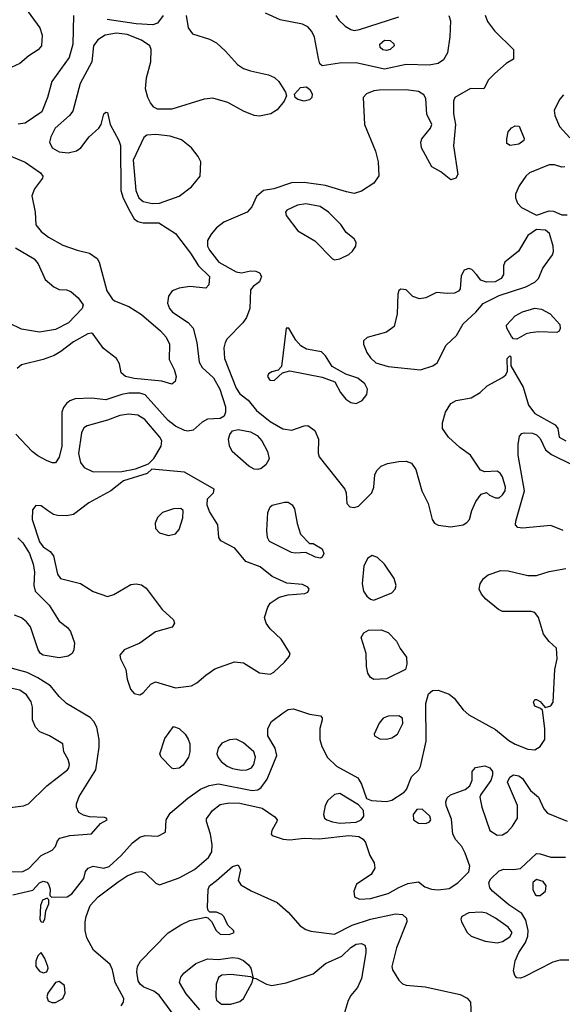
# Model space of a CAD drawing. Extents: x 1173029 to 1307123, y 522559 to 678521.
# Tile 463 of 623: x 1211554 to 1214589, y 638023 to 643531. Entities that reach past the tile are written whole.
import ezdxf

# ---------------------------------------------------------------- set-up
doc = ezdxf.new("R2010")
doc.units = 0

msp = doc.modelspace()

# ---------------------------------------------------------------- linework, layer by layer
at = {"layer": '0CON10XD'}
for points in [[(1211551.5, 643645), (1211667.3, 643485), (1211678.8, 643445), (1211675.6, 643385), (1211658.1, 643361.9), (1211605, 643328.1), (1211555, 643286.5), (1211505.9, 643264.1)], [(1212484.7, 643555), (1212495.4, 643485.4), (1212521.2, 643451.2), (1212615, 643421.8), (1212655, 643401.1), (1212705, 643355.5), (1212771.2, 643281.2), (1212805, 643258.5), (1212844, 643245), (1212945, 643223.4), (1212978.3, 643208.3), (1213003.1, 643185), (1213041.4, 643125), (1213046.2, 643105), (1213032.2, 643075), (1212993, 643027), (1212958, 643005), (1212895, 642991.5), (1212865, 642994.6), (1212805, 643019.1), (1212718.5, 643068.5), (1212635, 643092.1), (1212585, 643086.2), (1212405, 643030.8), (1212325, 643030.8), (1212305, 643041.8), (1212285.2, 643065.2), (1212270, 643095), (1212257.1, 643145), (1212263.6, 643206.4), (1212287.5, 643295), (1212289.6, 643365), (1212282.3, 643385), (1212236.1, 643416.1), (1212155, 643449.1), (1212095, 643455.2), (1212031.9, 643445), (1211991.8, 643418.2), (1211966.7, 643385), (1211956.9, 643295), (1211892.5, 643175), (1211850.6, 643019.4), (1211832.2, 642995), (1211752.7, 642925), (1211727.3, 642875), (1211721.5, 642845), (1211735.6, 642815), (1211775, 642792.5), (1211825, 642786.5), (1211872, 642798), (1211895.4, 642815), (1211942.2, 642875), (1211997.1, 642925), (1212010, 642945), (1212024.2, 643005), (1212035, 643013.8), (1212045, 643011.2), (1212060.5, 642945), (1212108.4, 642855), (1212117.2, 642827.2), (1212119.7, 642575), (1212132, 642532), (1212169.8, 642459.8), (1212195, 642417.8), (1212215, 642402.7), (1212245, 642395.3), (1212332, 642395), (1212426, 642335), (1212509.3, 642225), (1212554.4, 642154.4), (1212615.4, 642095), (1212611.8, 642048.2), (1212595, 642028.6), (1212505, 642038), (1212445, 642029.1), (1212407.1, 642015), (1212385.6, 641985), (1212381.5, 641945), (1212392.2, 641915), (1212409.4, 641895), (1212496.3, 641836.3), (1212524.5, 641805), (1212545.2, 641725.2), (1212556.8, 641615), (1212575.2, 641585.2), (1212637.7, 641527.7), (1212674, 641465), (1212704.4, 641365.6), (1212704.4, 641335.6), (1212696.9, 641313.1), (1212675, 641300.8), (1212605, 641296.2), (1212575, 641279.6), (1212525, 641234.6), (1212495, 641228.5), (1212475, 641232.3), (1212425, 641256.7), (1212385, 641288), (1212255, 641431.6), (1212225, 641442.6), (1212165, 641442.1), (1212125, 641434.7), (1212035, 641404.1), (1211955, 641413.2), (1211865, 641410.4), (1211835, 641398.8), (1211816.4, 641383.6), (1211799.2, 641360.8), (1211790, 641335), (1211788.9, 641145), (1211775, 641083.8), (1211755, 641052), (1211735, 641052.9), (1211703.3, 641065), (1211655, 641091.9), (1211624, 641115), (1211533.1, 641213.1)], [(1211855.7, 643555), (1211851.6, 643395), (1211831.3, 643318.7), (1211734.4, 643185), (1211709.6, 643095), (1211677.1, 643015), (1211585, 642951.5), (1211545.7, 642945.7)], [(1212357.1, 643555), (1212325, 643512.2), (1212298.5, 643501.5), (1212205, 643508), (1212042.9, 643532.9)], [(1214157.2, 643557.2), (1214170.8, 643520.8), (1214209.4, 643469.4), (1214316.2, 643365), (1214315, 643310), (1214275, 643286.7), (1214210.3, 643229.7), (1214176.7, 643195), (1214150, 643145), (1214075, 643145.7), (1213988, 643095), (1213980, 643075), (1213980, 643005), (1213991.2, 642945), (1213980.5, 642825), (1214004.4, 642665), (1213994, 642645), (1213965, 642635.6), (1213909.5, 642679.5), (1213858.7, 642708.7), (1213801.5, 642815), (1213796.9, 642845), (1213802.5, 642865), (1213852, 642925), (1213858.8, 642945), (1213831.7, 643001.7), (1213825, 643090), (1213815, 643110), (1213785, 643128.6), (1213715, 643139.2), (1213565, 643137.7), (1213535, 643132.7), (1213494, 643116), (1213474.3, 643095), (1213481.8, 642945), (1213543.9, 642795), (1213558.7, 642735), (1213563, 642657), (1213534.1, 642615.9), (1213465, 642571.8), (1213425, 642559.5), (1213381.4, 642568.6), (1213265, 642602.7), (1213145, 642619.6), (1213075, 642618.9), (1212975, 642585.6), (1212917.5, 642575), (1212877.7, 642542.3), (1212852, 642485), (1212826.7, 642455), (1212695, 642399.1), (1212655, 642366.4), (1212625, 642331.5), (1212604, 642295), (1212604.7, 642265), (1212615, 642242.5), (1212668.5, 642175), (1212765, 642120.7), (1212795, 642115.4), (1212845, 642126), (1212874.7, 642124.7), (1212895, 642114.4), (1212906.4, 642095), (1212895, 642064.2), (1212860.6, 642039.4), (1212845, 642020), (1212840.9, 641915), (1212822.5, 641865), (1212801.9, 641835), (1212713.9, 641746.1), (1212702.2, 641725), (1212696.2, 641695), (1212699.7, 641635), (1212765, 641468.9), (1212785, 641438.8), (1212832.4, 641402.4), (1212877.9, 641345), (1212955, 641282.8), (1213025, 641241.3), (1213075.3, 641234.7), (1213145, 641258.6), (1213165, 641260), (1213205, 641233.8), (1213224.4, 641185), (1213223.4, 641106.6), (1213228.9, 641085), (1213371.5, 640905), (1213380, 640885), (1213383.3, 640825), (1213401.2, 640805), (1213425, 640801.5), (1213449.5, 640810.5), (1213523.1, 640885), (1213534.5, 640915), (1213539.6, 640985), (1213551.5, 641008.5), (1213575, 641032.7), (1213611.3, 641048.7), (1213675, 641060), (1213715, 641061.1), (1213745, 641050), (1213768.6, 641015), (1213802.9, 640895), (1213838.6, 640825), (1213860.5, 640735), (1213873.1, 640715), (1213895, 640702.7), (1213965, 640693.8), (1214035, 640705.6), (1214055, 640717.5), (1214069.2, 640735), (1214082, 640785), (1214104.1, 640835.9), (1214135, 640876.7), (1214165, 640886.7), (1214181.7, 640871.7), (1214215.7, 640855.7), (1214235, 640856.9), (1214255, 640872.2), (1214269.6, 640895), (1214270.8, 640915), (1214255, 640973.8), (1214241.4, 640995), (1214225, 641005.6), (1214155, 641002), (1214131.2, 641011.2), (1214074.2, 641095), (1214015, 641137.8), (1213952.5, 641195), (1213917.8, 641245), (1213918.8, 641275), (1213934.6, 641335), (1213965.3, 641384.7), (1213995, 641400.9), (1214078, 641415), (1214130, 641445), (1214167.9, 641482.1), (1214255, 641528.8), (1214273.3, 641545), (1214282.5, 641565), (1214280, 641635), (1214295, 641650), (1214300, 641645), (1214300, 641595), (1214368.8, 641475), (1214398.9, 641375), (1214435, 641327.1), (1214548.8, 641265), (1214563.8, 641245), (1214571.2, 641195), (1214608.8, 641175)], [(1213953.8, 643555), (1213963.8, 643525), (1213959.4, 643435), (1213946.9, 643345), (1213925, 643306), (1213894.6, 643285.4), (1213843.8, 643276.2), (1213715, 643280.5), (1213595, 643253.4), (1213435, 643288.9), (1213342.9, 643287.1), (1213245, 643272.5), (1213233.3, 643285), (1213225, 643313.3), (1213202.5, 643432.5), (1213187.9, 643465), (1213165, 643491.8), (1213135, 643506.8), (1213010.3, 643530.3), (1212928, 643568)], [(1213322.1, 643555), (1213337.9, 643527.9), (1213374.2, 643494.2), (1213405, 643476.2), (1213425, 643471.2), (1213455, 643475.4), (1213673.8, 643546.2)], [(1213605, 643359.2), (1213585, 643363.2), (1213569.4, 643375), (1213568.9, 643395), (1213595, 643417.3), (1213625, 643414.4), (1213646.1, 643396.1), (1213647.8, 643385), (1213625, 643364.6), (1213605, 643359.2)], [(1213145, 643075.7), (1213110, 643085), (1213093.8, 643095), (1213091.2, 643115), (1213125, 643150.8), (1213157.5, 643155), (1213177.9, 643137.9), (1213190, 643115), (1213188, 643095), (1213175, 643082.5), (1213145, 643075.7)], [(1214595, 643110.5), (1214574.3, 643085.7), (1214542.3, 643025), (1214546.2, 642995), (1214573.7, 642933.7), (1214629.9, 642869.9)], [(1214297, 642827), (1214278.3, 642838.3), (1214277.5, 642865), (1214286.4, 642903.6), (1214304.1, 642925.9), (1214325, 642937.5), (1214347.5, 642935), (1214376.1, 642866.1), (1214373.3, 642855), (1214345, 642834), (1214297, 642827)], [(1212295, 642503.3), (1212335, 642504.8), (1212445, 642543.8), (1212514.8, 642595.2), (1212562.9, 642655), (1212566.2, 642735), (1212551.8, 642765), (1212514.1, 642814.1), (1212459.7, 642859.7), (1212395, 642880), (1212315, 642888), (1212265.7, 642884.3), (1212247.9, 642872.1), (1212189.4, 642745), (1212204, 642575), (1212221.1, 642535), (1212245, 642513.6), (1212295, 642503.3)], [(1211495, 642771.2), (1211585, 642734.4), (1211670, 642675), (1211682.9, 642655), (1211681.4, 642645), (1211636.7, 642585), (1211622.5, 642545), (1211641.1, 642455), (1211645, 642383.8), (1211675, 642345.6), (1211714.7, 642314.7), (1211795, 642270.4), (1211875, 642241.8), (1211945, 642225.4), (1211987.1, 642195), (1211998.9, 642175), (1212041.5, 642015), (1212070.3, 641970.3), (1212085, 641958), (1212165, 641926.9), (1212235, 641881.8), (1212341.1, 641791.1), (1212374, 641755), (1212391.1, 641715), (1212389.4, 641629.4), (1212417.9, 641575), (1212428.8, 641535), (1212423.5, 641506.5), (1212405, 641492.9), (1212348.8, 641508.8), (1212195, 641523.2), (1212145, 641534.7), (1212121.8, 641555), (1212112.9, 641605), (1212096.2, 641635), (1212022.2, 641692.2), (1211965, 641772.5), (1211955, 641777.3), (1211935, 641773.1), (1211855, 641729.2), (1211785, 641674.4), (1211746.6, 641653.4), (1211685, 641630.4), (1211565, 641599.5), (1211540.4, 641579.6)], [(1214602.3, 642707.7), (1214585, 642706), (1214545, 642718.5), (1214515, 642719.6), (1214405.2, 642674.8), (1214384.5, 642655), (1214348, 642602), (1214327.5, 642555), (1214326, 642535), (1214338, 642505), (1214360.9, 642480.9), (1214445, 642436.7), (1214515, 642462.5), (1214539.4, 642459.4), (1214585, 642439.2), (1214615, 642439.4)], [(1213315, 642188), (1213345, 642192.5), (1213395, 642218), (1213415, 642236), (1213434.2, 642265), (1213435.7, 642285), (1213424, 642305), (1213380.2, 642340.2), (1213349.4, 642385), (1213281.1, 642455), (1213235, 642485.9), (1213155, 642501.8), (1213106.8, 642493.2), (1213047.1, 642465), (1213040, 642455), (1213044.4, 642435), (1213109.3, 642349.3), (1213205, 642294.2), (1213302.7, 642192.7), (1213315, 642188)], [(1213795, 641573.1), (1213864.6, 641595.4), (1213889.2, 641610.8), (1213939.5, 641710.5), (1213995.9, 641764.1), (1214035, 641830), (1214105.2, 641894.8), (1214145.8, 641944.2), (1214235, 641988.2), (1214385, 642036.7), (1214435, 642061.8), (1214455, 642083.5), (1214479.9, 642140.1), (1214534, 642215), (1214540, 642235), (1214538, 642265), (1214516.2, 642335), (1214494.2, 642354.2), (1214445, 642358.1), (1214395, 642324.4), (1214343.9, 642236.1), (1214268, 642175), (1214260, 642155), (1214258.8, 642105), (1214247.3, 642082.7), (1214212.5, 642065), (1214165, 642062.1), (1214133.4, 642073.4), (1214107.8, 642105), (1214083.2, 642133.2), (1214065, 642138.6), (1214039.7, 642130.3), (1214022.6, 642097.4), (1214016.7, 642025), (1214007.3, 642012.7), (1213985, 642001.8), (1213945, 641998.4), (1213885, 642004.5), (1213825.6, 641975), (1213789, 641969), (1213752.4, 641982.4), (1213715, 642020.5), (1213685, 642023.1), (1213674.7, 642015.3), (1213668.5, 641995), (1213664.1, 641885), (1213649.1, 641815), (1213605, 641783.3), (1213497.2, 641752.8), (1213476.9, 641735), (1213477.5, 641715), (1213495, 641670), (1213515, 641639.2), (1213545, 641612.2), (1213615, 641590.7), (1213795, 641573.1)], [(1211530.6, 642255), (1211635, 642193.1), (1211658.1, 642165), (1211697, 642077), (1211745, 642036), (1211775, 642022.5), (1211815, 642020), (1211840.5, 642010.5), (1211881.2, 641975), (1211908.8, 641935), (1211903.8, 641915), (1211826.9, 641835), (1211755, 641798.4), (1211665, 641783.1), (1211565, 641798.9), (1211495, 641833.8)], [(1214335, 641743.8), (1214316.1, 641746.1), (1214305, 641758.8), (1214278.6, 641805), (1214277, 641823), (1214324.2, 641875), (1214365, 641897.3), (1214435, 641917.5), (1214472.4, 641912.4), (1214520.8, 641885), (1214574.4, 641825), (1214577, 641803), (1214570.8, 641789.2), (1214558.6, 641781.4), (1214455, 641784.8), (1214409.8, 641780.2), (1214386.4, 641773.6), (1214335, 641743.8)], [(1213435, 641383.6), (1213468.8, 641401.2), (1213495.5, 641435), (1213499.1, 641465), (1213484.7, 641494.7), (1213445.4, 641525.4), (1213378.1, 641548.1), (1213300.6, 641590.6), (1213265, 641650), (1213242.7, 641672.7), (1213158.7, 641688.7), (1213127, 641707), (1213098.2, 641738.2), (1213058.8, 641805), (1213045, 641806.2), (1213018.3, 641591.7), (1213000, 641570), (1212965, 641561.1), (1212945, 641549.2), (1212940.6, 641535), (1212952.9, 641515), (1212977.2, 641512.8), (1213023.8, 641556.2), (1213065, 641565.8), (1213245, 641530.6), (1213315.5, 641505.5), (1213348.2, 641445), (1213378.7, 641408.7), (1213405, 641389.1), (1213435, 641383.6)], [(1211965, 641002.5), (1212125, 641003.8), (1212202.3, 641017.7), (1212273.6, 641046.4), (1212305, 641076.7), (1212345.3, 641144.7), (1212348.2, 641175), (1212338.2, 641195), (1212254.5, 641294.5), (1212215, 641318.2), (1212165, 641324.7), (1212113.2, 641316.8), (1212045, 641290.6), (1211931.2, 641258.8), (1211913, 641247), (1211900, 641220), (1211882.6, 641105), (1211894.3, 641054.3), (1211915, 641025.5), (1211965, 641002.5)], [(1212885, 641014.4), (1212865, 641016.5), (1212835, 641033.5), (1212742.9, 641115), (1212727.6, 641147.6), (1212722.1, 641185), (1212728.8, 641211.2), (1212745, 641231.4), (1212775, 641238.2), (1212845, 641225.4), (1212882.5, 641205), (1212908, 641175), (1212940.5, 641115), (1212948.6, 641075), (1212929.8, 641040.2), (1212905, 641021.1), (1212885, 641014.4)], [(1214594.1, 640674.1), (1214525, 640702), (1214365, 640686.4), (1214340.5, 640690.5), (1214327.5, 640705), (1214328.1, 640725), (1214377.4, 640895), (1214341.3, 641095), (1214341.3, 641155), (1214349.3, 641200.7), (1214363.1, 641216.9), (1214375, 641220), (1214422.6, 641217.4), (1214445, 641209.4), (1214465, 641188.2), (1214495, 641125.3), (1214529, 641099), (1214645, 641040)], [(1212225, 639754.4), (1212245.3, 639764.7), (1212286.6, 639813.4), (1212313.6, 639826.4), (1212425, 639793.8), (1212515, 639804.6), (1212545, 639821.1), (1212594.3, 639865), (1212645, 639899.5), (1212755, 639938.5), (1212805, 639933.5), (1212895, 639877.5), (1212955, 639869.2), (1212975, 639880.8), (1213035, 639936), (1213060.9, 639969.1), (1213066, 639985), (1213016.9, 640065), (1212954.2, 640124.2), (1212932.5, 640155), (1212923.6, 640186.4), (1212941.4, 640245), (1212955, 640267.5), (1213005, 640300), (1213055, 640313.6), (1213149.4, 640320.6), (1213165, 640328), (1213172.5, 640345), (1213165, 640357.1), (1213135, 640372.2), (1213048.9, 640378.9), (1212965.4, 640415.4), (1212899.4, 640469.4), (1212819.6, 640499.6), (1212758, 640575), (1212678, 640615), (1212668.6, 640635), (1212661.4, 640705), (1212615, 640780), (1212602.3, 640815), (1212605, 640850), (1212638.8, 640885), (1212641.2, 640905), (1212475, 641000), (1212293, 641017), (1212267.7, 640992.3), (1212135, 640951.2), (1212064.3, 640895), (1211940.9, 640829.1), (1211855, 640763.1), (1211815, 640755.4), (1211765, 640757.1), (1211743.3, 640763.3), (1211709.2, 640785), (1211675, 640810.8), (1211645, 640813.3), (1211625, 640790), (1211623.5, 640735), (1211665, 640610), (1211685, 640582.9), (1211725.3, 640555.3), (1211742.4, 640532.4), (1211765, 640430), (1211782, 640405), (1211895, 640377.1), (1211965, 640331.5), (1212045, 640304.5), (1212081.2, 640315), (1212175, 640370.6), (1212205, 640375.5), (1212235, 640369.5), (1212260.8, 640350.8), (1212351.1, 640231.1), (1212414.3, 640174.3), (1212420, 640155), (1212406.6, 640133.4), (1212313.2, 640106.8), (1212225, 640042.5), (1212138, 640005), (1212114.4, 639975.6), (1212117.1, 639955), (1212146.9, 639895), (1212155, 639842.5), (1212173.1, 639785), (1212195, 639760.8), (1212225, 639754.4)], [(1213235, 640519.2), (1213207.5, 640525), (1213155, 640550), (1213095, 640545.8), (1213075, 640550), (1212951.2, 640611.2), (1212939.2, 640635), (1212936.4, 640673.6), (1212941.1, 640775), (1212953.9, 640806.1), (1212966.7, 640815), (1213035, 640831.8), (1213055, 640831.1), (1213077.7, 640817.7), (1213091.1, 640795), (1213105, 640712.5), (1213125, 640653.3), (1213175, 640600), (1213195, 640600), (1213245, 640570), (1213255.6, 640545), (1213245, 640524.2), (1213235, 640519.2)], [(1212386.1, 640646.1), (1212425, 640654), (1212445, 640680), (1212465.7, 640745), (1212468.8, 640785), (1212456.1, 640796.1), (1212415, 640794.2), (1212353.3, 640775), (1212325, 640746.7), (1212312.5, 640715), (1212314.2, 640684.2), (1212335, 640660), (1212386.1, 640646.1)], [(1211543.3, 640633.3), (1211572, 640605), (1211609, 640545), (1211628.8, 640485), (1211637.1, 640442.9), (1211633.2, 640365), (1211640, 640335), (1211719.5, 640255), (1211775, 640166), (1211820.6, 640130.6), (1211837.9, 640107.9), (1211860, 640045), (1211857.5, 640005), (1211848, 639985), (1211825, 639971.1), (1211775, 639961.5), (1211686.2, 639976.2), (1211670.8, 639985), (1211657.1, 640005), (1211614.4, 640135), (1211592.7, 640162.7), (1211564.2, 640185), (1211525, 640200.3)], [(1213535, 640284.5), (1213634.5, 640325.5), (1213654, 640345), (1213660, 640365), (1213648, 640405), (1213594.5, 640484.5), (1213555, 640522), (1213525, 640534.2), (1213500.8, 640519.2), (1213479.1, 640475), (1213468.9, 640375), (1213477.1, 640335), (1213495, 640306.9), (1213515, 640288.9), (1213535, 640284.5)], [(1213026.7, 639653.3), (1213055, 639671.8), (1213085, 639676.5), (1213173.9, 639646.1), (1213235.8, 639635.8), (1213245.6, 639625.6), (1213245.8, 639615), (1213233.1, 639565), (1213232.9, 639505), (1213244.6, 639465), (1213275, 639402.7), (1213325, 639354.5), (1213445, 639290), (1213465.5, 639255), (1213493.9, 639173.9), (1213522.3, 639162.3), (1213605, 639156.9), (1213635, 639165.7), (1213705, 639210), (1213716.9, 639225), (1213744.3, 639295), (1213786.2, 639333.8), (1213796.4, 639353.6), (1213827.3, 639495), (1213825.8, 639705), (1213839.6, 639760.4), (1213862.1, 639777.9), (1213895, 639779.6), (1213955, 639757.1), (1213983.5, 639735), (1214035, 639669.4), (1214065, 639641.5), (1214215, 639560), (1214288.6, 639498.6), (1214325, 639478.9), (1214395, 639450.6), (1214435, 639445.8), (1214465.4, 639464.6), (1214491.4, 639505), (1214490.6, 639565), (1214477.5, 639667.5), (1214467.5, 639677.5), (1214435, 639690), (1214427, 639713), (1214435, 639727.5), (1214445, 639727.5), (1214465, 639717.5), (1214492.5, 639682.5), (1214525, 639693.3), (1214537.3, 639712.7), (1214547.1, 639895), (1214560, 639955), (1214556.7, 640015), (1214515, 640052), (1214483.8, 640093.8), (1214456.2, 640186.2), (1214435, 640214), (1214415, 640220), (1214255, 640220), (1214230.9, 640230.9), (1214160.2, 640290.2), (1214137.3, 640317.3), (1214124.5, 640345), (1214129.5, 640375), (1214147.1, 640405), (1214174.6, 640425.4), (1214245, 640449.5), (1214285, 640447.5), (1214395, 640420.9), (1214445, 640422.3), (1214515, 640444.6), (1214608.3, 640461.7)], [(1213535, 639840), (1213515, 639851.2), (1213501.4, 639875), (1213493.2, 639913.2), (1213491.4, 639985), (1213464, 640075), (1213478.3, 640101.7), (1213504.2, 640115.8), (1213575, 640117.5), (1213615, 640102), (1213661.2, 640055), (1213682.7, 640012.7), (1213717.5, 639965), (1213720, 639925), (1213712.5, 639895), (1213605, 639844), (1213535, 639840)], [(1211484.2, 638764.2), (1211571.2, 638765), (1211605, 638783.2), (1211674.7, 638855.3), (1211736, 638885), (1211754, 638905), (1211765, 638937.5), (1211777.7, 638952.3), (1211835, 638968), (1211955, 638976), (1212005.8, 639034.2), (1212042.5, 639055), (1212040, 639065), (1212028.3, 639068.3), (1211945, 639072), (1211911.2, 639081.2), (1211885, 639096.7), (1211870.8, 639125), (1211871.4, 639145), (1211886.7, 639185), (1211979.4, 639335), (1211999.2, 639460.8), (1211998.8, 639505), (1211985, 639573.8), (1211969.5, 639605), (1211947.6, 639627.6), (1211816, 639705), (1211775, 639744), (1211725.6, 639805), (1211655, 639849.7), (1211595, 639878.6), (1211472.2, 639912.2)], [(1211485, 639121.1), (1211575, 639132.3), (1211604.2, 639145), (1211705, 639245.6), (1211820.8, 639335), (1211829.2, 639345), (1211832, 639365), (1211825, 639392.5), (1211800, 639435), (1211795, 639480), (1211721.2, 639525), (1211667.5, 639547.5), (1211643.3, 639573.3), (1211626.2, 639615), (1211626.1, 639685), (1211618.7, 639715), (1211592.5, 639755), (1211555, 639779.6), (1211485, 639795.8)], [(1211516.2, 638635), (1211627.7, 638662.3), (1211665, 638701.9), (1211685, 638712.5), (1211705, 638706.7), (1211715.8, 638695), (1211723.8, 638666.2), (1211722.5, 638632.5), (1211732.5, 638622.5), (1211820, 638625), (1211845, 638641.2), (1211912.9, 638727.1), (1211922.5, 638765), (1211936.2, 638785), (1211965, 638795.5), (1212025, 638783.8), (1212055, 638793.2), (1212121.8, 638855), (1212185, 638925.5), (1212225, 638958.2), (1212255, 638967.8), (1212325.9, 638964.1), (1212370, 638985), (1212373.3, 639055), (1212395, 639092.9), (1212493.6, 639176.4), (1212565, 639225.6), (1212613.4, 639246.6), (1212665, 639256.9), (1212855, 639219.6), (1212885, 639222.1), (1212904.6, 639235), (1212937.4, 639282.6), (1212991.4, 639415), (1212983.5, 639455), (1212942.3, 639525), (1212941.1, 639565), (1212963.1, 639605), (1213026.7, 639653.3)], [(1213605, 639505.6), (1213635, 639513.3), (1213667.5, 639535), (1213696.4, 639593.6), (1213695, 639623.3), (1213675, 639636.7), (1213615, 639635.5), (1213586.2, 639623.8), (1213564.3, 639595), (1213536.7, 639535), (1213537.5, 639525), (1213568.3, 639508.3), (1213605, 639505.6)], [(1212415, 639340), (1212404.4, 639344.4), (1212345.8, 639405), (1212338.6, 639425), (1212365, 639510), (1212415, 639577.5), (1212445, 639566.2), (1212478.8, 639535), (1212496.8, 639506.8), (1212505, 639480), (1212505.6, 639435), (1212498.6, 639405), (1212469.1, 639360.9), (1212445, 639344), (1212415, 639340)], [(1212795, 639332), (1212825, 639333.8), (1212850, 639345), (1212863.5, 639365), (1212872.9, 639405), (1212863.5, 639435), (1212805, 639486.2), (1212765, 639505.5), (1212727.2, 639502.8), (1212685, 639484.4), (1212664.2, 639455.8), (1212656.9, 639425), (1212663.2, 639403.2), (1212680.4, 639380.4), (1212714.2, 639355), (1212745, 639342.7), (1212795, 639332)], [(1212121.5, 638015), (1212133.8, 638035), (1212136.1, 638055), (1212087.3, 638145), (1212073.3, 638215), (1212060.4, 638245), (1211967.5, 638325), (1211930, 638395), (1211921.1, 638435), (1211921.1, 638485), (1211926.1, 638515), (1211948.7, 638575), (1211992.3, 638625), (1212105, 638708.6), (1212155, 638741.1), (1212205, 638762.9), (1212235, 638766), (1212255, 638759.1), (1212315, 638701.1), (1212335, 638691.9), (1212445, 638730.3), (1212532.2, 638777.8), (1212610.4, 638845), (1212629.1, 638875), (1212631.3, 638915), (1212620.4, 638975), (1212598.2, 639045), (1212598.9, 639061.1), (1212632.5, 639107.5), (1212675, 639140.9), (1212725, 639150.2), (1212785, 639149), (1212909.3, 639119.3), (1212981.3, 639071.3), (1212993.8, 639055), (1212992, 639045), (1212964.2, 638995), (1212961.2, 638975), (1212966.4, 638966.4), (1213027.3, 638947.3), (1213065, 638942.5), (1213145, 638953.1), (1213228.3, 638948.3), (1213395, 638967), (1213451.4, 638961.4), (1213475, 638946.9), (1213487.4, 638927.4), (1213512.1, 638855), (1213535.6, 638815), (1213540.9, 638785), (1213520.1, 638749.9), (1213437.1, 638695), (1213422.5, 638655), (1213426.2, 638625), (1213455, 638610.8), (1213515, 638615.6), (1213615, 638642.3), (1213675, 638675.5), (1213725, 638699.2), (1213785, 638707.5), (1213820.3, 638680.3), (1213856.2, 638666.2), (1213895, 638662.9), (1213955, 638671.5), (1214005, 638702.5), (1214066.1, 638763.9), (1214072.3, 638795), (1214045, 638868), (1214025.9, 638905.9), (1213993.1, 638943.1), (1213975.5, 638975), (1213969.5, 639059.5), (1213938.9, 639135), (1213936.9, 639155), (1213945, 639177.1), (1213962.9, 639195), (1214045, 639224.2), (1214071.2, 639245), (1214083.6, 639276.4), (1214083.8, 639325), (1214103, 639347), (1214155, 639356.9), (1214183.8, 639345), (1214198, 639325), (1214198.8, 639305), (1214188, 639275), (1214132.7, 639197.3), (1214127.7, 639182.3), (1214138.6, 639125), (1214184, 638995), (1214225, 638969.5), (1214255, 638970.9), (1214282.7, 638987.3), (1214310.1, 639019.9), (1214337.5, 639065), (1214338.5, 639135), (1214282.5, 639265), (1214295.7, 639294.3), (1214315, 639307.5), (1214345, 639301.9), (1214365, 639285.6), (1214409.8, 639219.8), (1214455, 639180.9), (1214485.6, 639115.6), (1214505, 639092.3), (1214615, 639048)], [(1213345, 639036.6), (1213435, 639042.1), (1213463.5, 639055), (1213478.9, 639075), (1213476.7, 639106.7), (1213449.1, 639139.1), (1213345, 639201.9), (1213315, 639197.1), (1213277.4, 639162.6), (1213261.5, 639135), (1213253.5, 639085), (1213259.5, 639065), (1213271.1, 639055), (1213302.9, 639042.9), (1213345, 639036.6)], [(1213825, 639034.8), (1213845.9, 639044.1), (1213853.5, 639055), (1213847.7, 639075), (1213805, 639114.7), (1213775, 639112.5), (1213754, 639085), (1213757.2, 639055), (1213785, 639035.7), (1213825, 639034.8)], [(1214625, 638270.7), (1214575, 638269.2), (1214535, 638257.9), (1214375, 638176.9), (1214355, 638170), (1214335, 638171.2), (1214323.2, 638183.2), (1214315, 638210), (1214325, 638266.2), (1214345, 638312.9), (1214382.1, 638367.9), (1214396.1, 638403.9), (1214397.6, 638435), (1214383.8, 638493.8), (1214361.7, 638531.7), (1214289.7, 638579.7), (1214198.9, 638655), (1214182.5, 638675), (1214178.2, 638705), (1214188.9, 638725), (1214235, 638770), (1214260.8, 638779.2), (1214315, 638776.8), (1214355, 638782.9), (1214445, 638865.7), (1214465, 638865.6), (1214525, 638846.9), (1214606.8, 638846.8)], [(1212407.5, 637975), (1212334.3, 638074.3), (1212305, 638097.3), (1212248.5, 638118.5), (1212228.5, 638135), (1212217.1, 638155), (1212209.3, 638205), (1212212.5, 638235), (1212229.6, 638265), (1212385, 638422.2), (1212455, 638467.5), (1212505, 638491.9), (1212595, 638510), (1212606.7, 638506.7), (1212625.8, 638485.8), (1212652.5, 638435), (1212675, 638415.6), (1212725, 638413.8), (1212753.3, 638425), (1212750, 638435), (1212718, 638465), (1212695.7, 638515), (1212685, 638526), (1212655, 638538.8), (1212618.3, 638538.3), (1212608.3, 638548.3), (1212603.8, 638565), (1212608.8, 638665), (1212616.2, 638685), (1212653.9, 638716.1), (1212745, 638793.3), (1212775, 638802.5), (1212788, 638775), (1212775.8, 638715), (1212791.2, 638691.2), (1212847.6, 638657.6), (1212993.1, 638593.1), (1213055, 638538.6), (1213122, 638462), (1213155, 638440.9), (1213182.6, 638432.6), (1213315, 638416.2), (1213413.5, 638466.5), (1213515, 638499), (1213655, 638528.4), (1213695, 638524.5), (1213716.5, 638505), (1213718.2, 638485), (1213661.5, 638338.5), (1213634.3, 638235), (1213638.6, 638215), (1213675, 638157.5), (1213695, 638138.2), (1213715, 638129.7), (1213821.5, 638121.5), (1214017.3, 638077.3), (1214056.9, 638056.9), (1214074.2, 638035), (1214079.4, 637955)], [(1214445, 638631.4), (1214465, 638632.5), (1214493.8, 638655), (1214498, 638685), (1214480.7, 638710.7), (1214445, 638721.8), (1214423.2, 638705), (1214424, 638665), (1214437.2, 638637.2), (1214445, 638631.4)], [(1211685, 638482.5), (1211695, 638500), (1211700, 638545), (1211716.7, 638585), (1211717.5, 638607.5), (1211707.5, 638617.5), (1211682.5, 638605), (1211670, 638575), (1211667, 638497), (1211673.6, 638483.6), (1211685, 638482.5)], [(1214225, 638366.8), (1214255, 638373.9), (1214295, 638400), (1214308.2, 638425), (1214285.5, 638455), (1214214.3, 638505), (1214165, 638532.5), (1214135, 638538.2), (1214065, 638534.5), (1214027.5, 638515), (1214021.7, 638498.3), (1214024.3, 638485), (1214055.7, 638425), (1214079.2, 638405), (1214156.7, 638376.7), (1214225, 638366.8)], [(1212562, 637992), (1212485, 638080.6), (1212447.3, 638145), (1212456.1, 638173.9), (1212472.2, 638197.8), (1212538.7, 638251.3), (1212605, 638277.5), (1212665, 638272.9), (1212745, 638284.4), (1212775, 638281.4), (1212805, 638268.6), (1212834.5, 638244.5), (1212847.1, 638225), (1212860, 638170), (1212875, 638167.5), (1212933.8, 638135), (1212965, 638127.9), (1213045, 638142.4), (1213195.7, 638194.3), (1213265, 638250.8), (1213355, 638291.3), (1213405, 638340), (1213435, 638358.8), (1213465, 638362.9), (1213484.3, 638354.3), (1213490.6, 638335), (1213488.9, 638311.1), (1213465, 638168), (1213442.7, 638117.3), (1213405, 638071.9), (1213391.5, 638045), (1213357, 637933)], [(1211685, 638199.2), (1211705, 638203.8), (1211714, 638225), (1211712, 638235), (1211695, 638280), (1211675, 638312.5), (1211655.9, 638294.1), (1211644, 638265), (1211644.2, 638235), (1211665, 638207.5), (1211685, 638199.2)], [(1212683.3, 638023.3), (1212735, 638024.6), (1212785, 638038.8), (1212806.5, 638055), (1212853.8, 638145), (1212860, 638170), (1212847.5, 638177.5), (1212735, 638189.5), (1212685, 638186.7), (1212666.6, 638173.4), (1212652.9, 638135), (1212650.8, 638065), (1212655.4, 638045.4), (1212683.3, 638023.3)], [(1211755, 638033.1), (1211794.4, 638055), (1211808.9, 638085), (1211805, 638127.5), (1211775, 638150), (1211754.2, 638145.8), (1211712, 638085), (1211706, 638065), (1211712.5, 638042.5), (1211733.6, 638033.6), (1211755, 638033.1)]]:
    msp.add_lwpolyline(points, dxfattribs=at)

doc.saveas('drawing.dxf')
